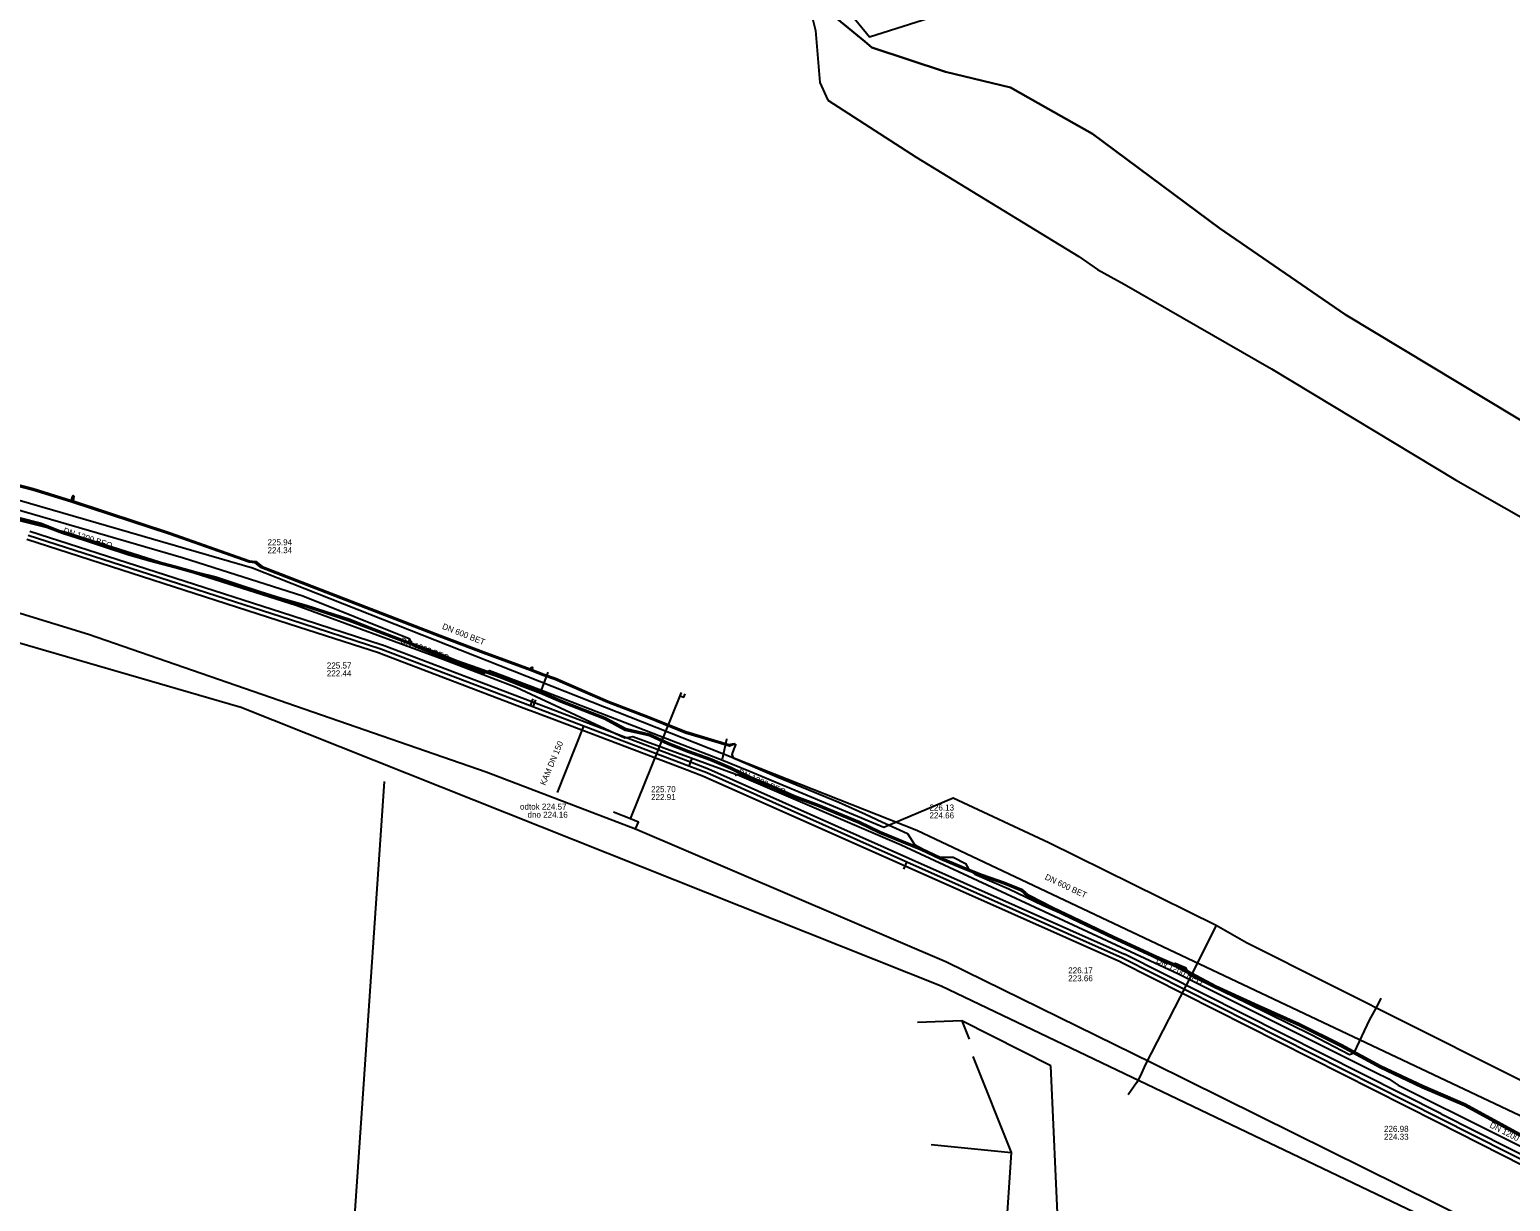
# Model space of a CAD drawing. Extents: x -598233 to -596890, y -1157848 to -1156431.
# Drawn here: x -597381.4 to -597184.3, y -1157746.3 to -1157590.5 of the extents above; entities that cross this region are included whole.
import ezdxf

# ---------------------------------------------------------------- set-up
doc = ezdxf.new("R2010")
doc.units = 0
for name, color, linetype in [('BODY', 7, 'Continuous'), ('BODY_VYSKY_CELE', 7, 'Continuous'), ('Vrstva 1', 7, 'Continuous'), ('Vrstva 10', 7, 'Continuous'), ('Vrstva 12', 7, 'Continuous'), ('Vrstva 13', 7, 'Continuous'), ('Vrstva 16', 7, 'Continuous'), ('Vrstva 19', 7, 'Continuous'), ('Vrstva 22', 7, 'Continuous'), ('Vrstva 4', 7, 'Continuous'), ('Vrstva 42', 7, 'Continuous'), ('Vrstva 51', 7, 'Continuous'), ('Vrstva 54', 7, 'Continuous'), ('Vrstva 55', 7, 'Continuous'), ('Vrstva 58', 7, 'Continuous'), ('Vrstva 60', 7, 'Continuous'), ('Vrstva 9', 7, 'Continuous')]:
    doc.layers.add(name, color=color, linetype=linetype)

msp = doc.modelspace()

# ---------------------------------------------------------------- linework, layer by layer
at = {"layer": 'BODY'}
msp.add_line((-597311.11, -1157691.92), (-597307.61, -1157683.13), dxfattribs=at)
at = {"layer": 'Vrstva 1'}
for p, q in [((-597351.72, -1157662.1), (-597437.03, -1157637.38)), ((-597263.32, -1157696.97), (-597351.72, -1157662.1)), ((-597178.45, -1157737.09), (-597263.32, -1157696.97)), ((-597255.86, -1157727.05), (-597250.73, -1157739.81)), ((-597261.38, -1157738.77), (-597250.73, -1157739.81))]:
    msp.add_line(p, q, dxfattribs=at)
msp.add_lwpolyline([(-597250.73, -1157739.81), (-597253.71, -1157784.43), (-597248.35, -1157792.64)], dxfattribs=at)
at = {"layer": 'Vrstva 10'}
for p, q in [((-597193.51, -1157734.69), (-597235.65, -1157713.44)), ((-597194.05, -1157735.77), (-597236.19, -1157714.51)), ((-597136.53, -1157763.62), (-597193.51, -1157734.7)), ((-597137.08, -1157764.69), (-597194.05, -1157735.77))]:
    msp.add_line(p, q, dxfattribs=at)
for points in [[(-597334.82, -1157673.42), (-597346.84, -1157669.55), (-597381.74, -1157658.3)], [(-597381.38, -1157657.16), (-597346.47, -1157668.41), (-597334.45, -1157672.28)], [(-597291.47, -1157689.89), (-597293.87, -1157688.98), (-597307.89, -1157683.65), (-597314.61, -1157681.1), (-597314.98, -1157680.96), (-597334.85, -1157673.41)], [(-597334.42, -1157672.29), (-597314.55, -1157679.84), (-597314.18, -1157679.98), (-597307.46, -1157682.53), (-597293.44, -1157687.86), (-597291.04, -1157688.77)], [(-597236.16, -1157714.52), (-597264.87, -1157701.74), (-597291.5, -1157689.88)], [(-597291.01, -1157688.78), (-597264.38, -1157700.65), (-597235.67, -1157713.43)]]:
    msp.add_lwpolyline(points, dxfattribs=at)
at = {"layer": 'Vrstva 13'}
msp.add_line((-597300.75, -1157696.78), (-597300.53, -1157696.29), dxfattribs=at)
for points in [[(-597438.45, -1157653.91), (-597435.08, -1157654.7), (-597382.5, -1157668.12), (-597373.56, -1157670.89), (-597320.64, -1157689.18), (-597300.75, -1157696.78)], [(-597301.43, -1157695.44), (-597294.79, -1157679.08), (-597294.61, -1157678.63)], [(-597294.79, -1157679.08), (-597294.31, -1157679.27), (-597294.13, -1157678.81)], [(-597300.53, -1157696.29), (-597300.36, -1157695.88), (-597301.43, -1157695.44), (-597303.69, -1157694.57)], [(-597300.75, -1157696.78), (-597259.36, -1157714.44), (-597231.99, -1157727.87), (-597071.75, -1157807.21)]]:
    msp.add_lwpolyline(points, dxfattribs=at)
at = {"layer": 'Vrstva 16'}
msp.add_lwpolyline([(-597274.88, -1157584.96), (-597269.62, -1157591.43), (-597256.31, -1157587.21), (-597249.01, -1157585.83), (-597245.48, -1157585.29), (-597241.01, -1157584.67), (-597240.71, -1157584.62)], dxfattribs=at)
at = {"layer": 'Vrstva 19'}
for points in [[(-597446.9, -1157637.15), (-597434.7, -1157639.43), (-597396.36, -1157650.45), (-597360.9, -1157660.7), (-597345.04, -1157665.79), (-597330.89, -1157671.44), (-597330.42, -1157672.33), (-597321.04, -1157676.11), (-597320.16, -1157675.71), (-597313.27, -1157678.34), (-597289.24, -1157687.58), (-597285.67, -1157689.03), (-597267.68, -1157696.53), (-597258.46, -1157692.66), (-597245.73, -1157698.58), (-597223.46, -1157709.57), (-597219.42, -1157711.89), (-597186.03, -1157728.65), (-597143.5, -1157749.83), (-597107.01, -1157767.69), (-597089.09, -1157776.39), (-597078.65, -1157772.6), (-597077.93, -1157772.95)], [(-597313.27, -1157678.34), (-597312.35, -1157675.91)], [(-597288.62, -1157684.79), (-597288.64, -1157684.89), (-597289.21, -1157687.48), (-597289.24, -1157687.58)], [(-597223.46, -1157709.57), (-597226.69, -1157716.1), (-597232.86, -1157728.08), (-597233.57, -1157729.67), (-597234.05, -1157730.56), (-597235.17, -1157732.13)]]:
    msp.add_lwpolyline(points, dxfattribs=at)
at = {"layer": 'Vrstva 22'}
msp.add_lwpolyline([(-597009, -1157734.74), (-597038.36, -1157726.98), (-597042.85, -1157725.8), (-597048.29, -1157737.37), (-597052.31, -1157745.93), (-597068.29, -1157781.63), (-597068.57, -1157782.25), (-597069.3, -1157783.87), (-597069.52, -1157784.38), (-597069.75, -1157784.88), (-597070.02, -1157785.41), (-597070.37, -1157786.1), (-597078.6, -1157807.09), (-597134.97, -1157778.57), (-597188.98, -1157751.64), (-597260.05, -1157717.7), (-597353.38, -1157680.59), (-597353.4, -1157680.57), (-597439.93, -1157655.49), (-597531.04, -1157635.25), (-597620.04, -1157616.48), (-597669.81, -1157606.33)], dxfattribs=at)
at = {"layer": 'Vrstva 42'}
for p, q in [((-597257.31, -1157722.3), (-597263.22, -1157722.51)), ((-597245.47, -1157728.31), (-597257.31, -1157722.3)), ((-597257.31, -1157722.3), (-597256.34, -1157724.73)), ((-597244.29, -1157754.6), (-597245.47, -1157728.31))]:
    msp.add_line(p, q, dxfattribs=at)
for points in [[(-597287.44, -1157685.46), (-597288.22, -1157685.77), (-597294.09, -1157684.03), (-597298.99, -1157682.05), (-597304.45, -1157679.98), (-597311.49, -1157676.9), (-597313.02, -1157676.37), (-597314.74, -1157675.71), (-597321.01, -1157673.42), (-597326.87, -1157671.18), (-597350.54, -1157662.04), (-597351.36, -1157661.39), (-597352.17, -1157661.31), (-597362.75, -1157657.59), (-597375.75, -1157653.3), (-597380.97, -1157651.72), (-597404.43, -1157645.64)], [(-597404.39, -1157645.44), (-597380.91, -1157651.52), (-597375.8, -1157653.08), (-597375.69, -1157652.51), (-597375.58, -1157652.44), (-597375.5, -1157652.54), (-597375.61, -1157653.14), (-597362.69, -1157657.4), (-597352.13, -1157661.11), (-597351.28, -1157661.19), (-597350.44, -1157661.86), (-597326.79, -1157671), (-597320.94, -1157673.24), (-597314.75, -1157675.5), (-597314.63, -1157675.29), (-597314.5, -1157675.28), (-597314.45, -1157675.4), (-597314.56, -1157675.57), (-597312.96, -1157676.19), (-597311.41, -1157676.72), (-597304.37, -1157679.8), (-597298.91, -1157681.87), (-597294.03, -1157683.83), (-597288.34, -1157685.53), (-597287.55, -1157685.41)], [(-597287.37, -1157685.5), (-597287.68, -1157686.11), (-597287.91, -1157686.89), (-597287.73, -1157687.34), (-597281.89, -1157689.85), (-597273.69, -1157693.24), (-597270.12, -1157694.83), (-597267.94, -1157695.82), (-597266.09, -1157696.67), (-597264.56, -1157697.37), (-597263.63, -1157698.84), (-597260.53, -1157700.48), (-597259.5, -1157700.55), (-597258.47, -1157700.54), (-597256.81, -1157701.37), (-597256.36, -1157702.17), (-597255.56, -1157702.78), (-597251.06, -1157704.76), (-597246.52, -1157706.92), (-597240.12, -1157709.74), (-597234.4, -1157712.51), (-597229.99, -1157714.68), (-597228.93, -1157714.62), (-597227.55, -1157715.23), (-597227.19, -1157716), (-597225.94, -1157716.71), (-597219.31, -1157719.95), (-597210.8, -1157724.11), (-597205.73, -1157726.78), (-597205.11, -1157726.54), (-597202.99, -1157722.12), (-597202.65, -1157721.51), (-597201.82, -1157719.95), (-597201.48, -1157719.27)]]:
    msp.add_lwpolyline(points, dxfattribs=at)
at = {"layer": 'Vrstva 51'}
for points in [[(-597382.87, -1157655.55), (-597379.93, -1157656.32), (-597377.03, -1157657.43), (-597374.09, -1157658.39), (-597371.29, -1157659.32), (-597368.33, -1157660.29), (-597365.4, -1157661.11), (-597362.02, -1157662), (-597359, -1157662.86), (-597356.65, -1157663.45), (-597353.61, -1157664.46), (-597350.76, -1157665.38), (-597347.91, -1157666.27), (-597344.63, -1157667.21), (-597342.03, -1157668.05), (-597338.85, -1157669.08), (-597336.16, -1157670.13), (-597333.28, -1157671.25), (-597330.22, -1157672.39), (-597327.4, -1157673.4), (-597324.59, -1157674.55), (-597321.78, -1157675.56), (-597318.71, -1157676.64), (-597316.19, -1157677.67), (-597313.34, -1157678.72), (-597310.67, -1157679.89), (-597307.72, -1157681.04), (-597304.86, -1157682.15), (-597302.12, -1157683.62), (-597298.9, -1157684.35), (-597296.38, -1157685.5), (-597293.7, -1157686.57), (-597290.84, -1157687.59), (-597288.06, -1157688.79), (-597285.47, -1157690.05), (-597282.68, -1157691.19), (-597279.72, -1157692.52), (-597276.37, -1157693.76), (-597274.04, -1157694.74), (-597271.02, -1157695.98), (-597268.28, -1157697.31), (-597265.36, -1157698.51), (-597262.71, -1157699.54), (-597260.2, -1157700.77), (-597257.35, -1157701.95), (-597254.67, -1157703.03), (-597251.73, -1157704.05), (-597249.47, -1157704.96), (-597248.96, -1157705.39)], [(-597248.96, -1157705.39), (-597248.46, -1157705.82), (-597245.26, -1157707.45), (-597242.65, -1157708.7), (-597237.15, -1157711.29), (-597231.47, -1157713.92), (-597228.76, -1157715.12), (-597223.6, -1157717.88), (-597217.95, -1157720.46), (-597212.48, -1157722.89), (-597206.88, -1157725.66), (-597201.64, -1157728.52), (-597196.03, -1157731.15), (-597190.39, -1157733.55), (-597182.6, -1157737.82)]]:
    msp.add_lwpolyline(points, dxfattribs=at)
at = {"layer": 'Vrstva 54'}
for p, q in [((-597285.2, -1157579.74), (-597270.24, -1157592.06)), ((-597270.24, -1157592.06), (-597269.3, -1157592.83)), ((-597269.3, -1157592.83), (-597259.47, -1157596.07)), ((-597259.47, -1157596.07), (-597250.85, -1157598.17)), ((-597250.85, -1157598.17), (-597245.81, -1157601.01)), ((-597245.81, -1157601.01), (-597239.94, -1157604.31)), ((-597239.94, -1157604.31), (-597223.03, -1157616.87)), ((-597223.03, -1157616.87), (-597206.27, -1157628.35)), ((-597206.27, -1157628.35), (-597179.87, -1157644.26))]:
    msp.add_line(p, q, dxfattribs=at)
at = {"layer": 'Vrstva 55'}
msp.add_lwpolyline([(-597436.05, -1157633.85), (-597438.08, -1157633.47), (-597439.02, -1157639.45), (-597438.16, -1157640.95), (-597434.41, -1157641.67), (-597407.39, -1157648.61), (-597392.05, -1157653.46), (-597376.68, -1157657.24), (-597345.93, -1157667.02), (-597326.34, -1157674.19), (-597316.63, -1157677.91), (-597302.17, -1157684.67), (-597301.11, -1157684.5), (-597287.41, -1157689.48), (-597287.4, -1157689.68), (-597287.23, -1157689.53), (-597265.4, -1157698.9), (-597228.49, -1157716.05), (-597202.3, -1157729.13), (-597200.47, -1157730.02), (-597199.22, -1157730.85), (-597173.32, -1157743.74)], dxfattribs=at)
at = {"layer": 'Vrstva 58'}
for points in [[(-597277.13, -1157589.18), (-597276.81, -1157590.59), (-597276.19, -1157597.48), (-597275.15, -1157599.84), (-597263.39, -1157607.44), (-597241.72, -1157620.64)], [(-597241.72, -1157620.64), (-597239.25, -1157622.36), (-597235.7, -1157624.34), (-597216.11, -1157635.58)], [(-597216.11, -1157635.58), (-597191.62, -1157650.35), (-597172.19, -1157661.39), (-597169.96, -1157662.17), (-597168.31, -1157664.34), (-597155.26, -1157671.85)], [(-597382.87, -1157655.55), (-597379.93, -1157656.32), (-597377.03, -1157657.43), (-597374.09, -1157658.39), (-597371.29, -1157659.32), (-597368.33, -1157660.29), (-597365.4, -1157661.11), (-597362.02, -1157662), (-597359, -1157662.86), (-597356.65, -1157663.45), (-597353.61, -1157664.46), (-597350.76, -1157665.38), (-597347.91, -1157666.27), (-597344.63, -1157667.21), (-597342.03, -1157668.05), (-597338.85, -1157669.08), (-597336.16, -1157670.13), (-597333.28, -1157671.25), (-597330.22, -1157672.39), (-597327.4, -1157673.4), (-597324.59, -1157674.55), (-597321.78, -1157675.56), (-597318.71, -1157676.64), (-597316.19, -1157677.67), (-597313.34, -1157678.72), (-597310.67, -1157679.89), (-597307.72, -1157681.04), (-597304.86, -1157682.15), (-597302.12, -1157683.62), (-597298.9, -1157684.35), (-597296.38, -1157685.5), (-597293.7, -1157686.57), (-597290.84, -1157687.59), (-597288.06, -1157688.79), (-597285.47, -1157690.05), (-597282.68, -1157691.19), (-597279.72, -1157692.52), (-597276.37, -1157693.76), (-597274.04, -1157694.74), (-597271.02, -1157695.98), (-597268.28, -1157697.31), (-597265.36, -1157698.51), (-597262.71, -1157699.54), (-597260.2, -1157700.77), (-597257.35, -1157701.95), (-597254.67, -1157703.03), (-597251.73, -1157704.05), (-597249.47, -1157704.96), (-597248.96, -1157705.39)], [(-597248.96, -1157705.39), (-597249.47, -1157704.96), (-597251.73, -1157704.05), (-597254.67, -1157703.03), (-597257.35, -1157701.95), (-597260.2, -1157700.77), (-597262.71, -1157699.54), (-597265.36, -1157698.51), (-597268.28, -1157697.31), (-597271.02, -1157695.98), (-597274.04, -1157694.74), (-597276.37, -1157693.76), (-597279.72, -1157692.52), (-597282.68, -1157691.19), (-597285.47, -1157690.05), (-597288.06, -1157688.79), (-597290.84, -1157687.59), (-597293.7, -1157686.57), (-597296.38, -1157685.5), (-597298.9, -1157684.35), (-597302.12, -1157683.62), (-597304.86, -1157682.15), (-597307.72, -1157681.04), (-597310.67, -1157679.89), (-597313.34, -1157678.72), (-597316.19, -1157677.67), (-597318.71, -1157676.64), (-597321.78, -1157675.56), (-597324.59, -1157674.55), (-597327.4, -1157673.4), (-597330.22, -1157672.39), (-597333.28, -1157671.25), (-597336.16, -1157670.13), (-597338.85, -1157669.08), (-597342.03, -1157668.05), (-597344.63, -1157667.21), (-597347.91, -1157666.27), (-597350.76, -1157665.38), (-597353.61, -1157664.46), (-597356.65, -1157663.45), (-597359, -1157662.86), (-597362.02, -1157662), (-597365.4, -1157661.11), (-597368.33, -1157660.29), (-597371.29, -1157659.32), (-597374.09, -1157658.39), (-597377.03, -1157657.43), (-597379.93, -1157656.32), (-597382.87, -1157655.55)], [(-597382.82, -1157655.36), (-597379.87, -1157656.13), (-597376.96, -1157657.24), (-597374.03, -1157658.2), (-597371.23, -1157659.13), (-597368.27, -1157660.1), (-597365.35, -1157660.92), (-597361.97, -1157661.81), (-597358.95, -1157662.67), (-597356.59, -1157663.26), (-597353.55, -1157664.27), (-597350.7, -1157665.19), (-597347.85, -1157666.08), (-597344.57, -1157667.02), (-597341.97, -1157667.86), (-597338.78, -1157668.89), (-597336.09, -1157669.94), (-597333.21, -1157671.06), (-597330.15, -1157672.2), (-597327.33, -1157673.21), (-597324.52, -1157674.36), (-597321.71, -1157675.37), (-597318.64, -1157676.45), (-597316.12, -1157677.48), (-597313.27, -1157678.53), (-597310.59, -1157679.7), (-597307.65, -1157680.85), (-597304.78, -1157681.97), (-597302.05, -1157683.43), (-597298.84, -1157684.16), (-597296.3, -1157685.32), (-597293.63, -1157686.38), (-597290.77, -1157687.4), (-597287.98, -1157688.61), (-597285.39, -1157689.87), (-597282.6, -1157691.01), (-597279.64, -1157692.33), (-597276.3, -1157693.57), (-597273.96, -1157694.56), (-597270.94, -1157695.8), (-597268.2, -1157697.13), (-597265.29, -1157698.32), (-597262.63, -1157699.36), (-597260.12, -1157700.59), (-597257.27, -1157701.76), (-597254.6, -1157702.84), (-597251.66, -1157703.86), (-597249.37, -1157704.79), (-597248.83, -1157705.24)], [(-597182.6, -1157737.82), (-597190.39, -1157733.55), (-597196.03, -1157731.15), (-597201.64, -1157728.52), (-597206.88, -1157725.66), (-597212.48, -1157722.89), (-597217.95, -1157720.46), (-597223.6, -1157717.88), (-597228.76, -1157715.12), (-597231.47, -1157713.92), (-597237.15, -1157711.29), (-597242.65, -1157708.7), (-597245.26, -1157707.45), (-597248.46, -1157705.82), (-597248.96, -1157705.39)], [(-597182.6, -1157737.82), (-597190.39, -1157733.55), (-597196.03, -1157731.15), (-597201.64, -1157728.52), (-597206.88, -1157725.66), (-597212.48, -1157722.89), (-597217.95, -1157720.46), (-597223.6, -1157717.88), (-597228.76, -1157715.12), (-597231.47, -1157713.92), (-597237.15, -1157711.29), (-597242.65, -1157708.7), (-597245.26, -1157707.45), (-597248.46, -1157705.82), (-597248.96, -1157705.39)], [(-597182.51, -1157737.64), (-597190.3, -1157733.37), (-597195.95, -1157730.97), (-597201.55, -1157728.34), (-597206.79, -1157725.48), (-597212.4, -1157722.71), (-597217.87, -1157720.28), (-597223.51, -1157717.7), (-597228.67, -1157714.94), (-597231.39, -1157713.74), (-597237.06, -1157711.11), (-597242.56, -1157708.52), (-597245.17, -1157707.27), (-597248.35, -1157705.65), (-597248.83, -1157705.24)]]:
    msp.add_lwpolyline(points, dxfattribs=at)
at = {"layer": 'Vrstva 60'}
for points in [[(-597519.06, -1157444.97), (-597467.58, -1157472.78), (-597426.75, -1157494.36), (-597424.47, -1157501.56), (-597423.3, -1157502.37), (-597417.06, -1157506.7), (-597411.67, -1157510.44), (-597409.97, -1157511.62), (-597401.88, -1157508.83), (-597373.87, -1157526.16), (-597366.75, -1157525.36), (-597335.98, -1157542.67), (-597325.9, -1157551.23), (-597302.56, -1157566.5), (-597285.2, -1157579.74), (-597270.24, -1157592.06), (-597269.3, -1157592.83), (-597259.47, -1157596.07), (-597250.85, -1157598.17), (-597245.81, -1157601.01), (-597239.94, -1157604.31), (-597223.03, -1157616.87), (-597206.27, -1157628.35), (-597179.87, -1157644.26)], [(-597179.87, -1157644.26), (-597206.27, -1157628.35), (-597223.03, -1157616.87), (-597239.94, -1157604.31), (-597245.81, -1157601.01), (-597250.85, -1157598.17), (-597259.47, -1157596.07), (-597269.3, -1157592.83), (-597270.24, -1157592.06), (-597285.2, -1157579.74), (-597302.56, -1157566.5), (-597325.9, -1157551.23), (-597335.98, -1157542.67), (-597366.75, -1157525.36), (-597373.87, -1157526.16), (-597401.88, -1157508.83), (-597409.97, -1157511.62), (-597411.67, -1157510.44), (-597417.06, -1157506.7), (-597423.3, -1157502.37), (-597424.47, -1157501.56), (-597426.75, -1157494.36), (-597467.58, -1157472.78), (-597519.06, -1157444.97)]]:
    msp.add_lwpolyline(points, dxfattribs=at)
at = {"layer": 'Vrstva 9'}
for p, q in [((-597314.41, -1157679.47), (-597314.76, -1157680.4)), ((-597314.04, -1157679.61), (-597314.4, -1157680.54)), ((-597293.3, -1157687.49), (-597293.65, -1157688.42)), ((-597334.18, -1157690.46), (-597343.66, -1157827.99)), ((-597265.03, -1157702.11), (-597264.62, -1157701.19)), ((-597193.78, -1157735.23), (-597235.92, -1157713.98)), ((-597136.8, -1157764.15), (-597193.78, -1157735.23))]:
    msp.add_line(p, q, dxfattribs=at)
for points in [[(-597334.64, -1157672.85), (-597346.66, -1157668.98), (-597381.56, -1157657.73)], [(-597291.25, -1157689.33), (-597293.65, -1157688.42), (-597307.68, -1157683.09), (-597314.4, -1157680.54), (-597314.76, -1157680.4), (-597334.64, -1157672.85)], [(-597235.92, -1157713.98), (-597264.62, -1157701.19), (-597291.25, -1157689.33)]]:
    msp.add_lwpolyline(points, dxfattribs=at)

# ---------------------------------------------------------------- texts
at = {"layer": 'BODY_VYSKY_CELE'}
msp.add_text('KAM DN 150', height=0.8, rotation=67.2079, dxfattribs=at).set_placement((-597312.76, -1157691.06))
for s, p in [('odtok 224.57', (-597316.12, -1157694.21)), ('dno 224.16', (-597315.12, -1157695.29))]:
    msp.add_text(s, height=0.8, dxfattribs=at).set_placement(p)
at = {"layer": 'Vrstva 12'}
for s, rotation, p in [('DN 1200 BEO', 342.1131, (-597376.98, -1157657.43)), ('DN 1200 BEO', 339.191, (-597332.08, -1157672.03)), ('DN 1200 BEO', 335.9825, (-597287.16, -1157689.51)), ('DN 1200 BEO', 333.2323, (-597231.52, -1157714.52)), ('DN 1200 BET', 333.0604, (-597187.14, -1157736.43))]:
    msp.add_text(s, height=0.8, rotation=rotation, dxfattribs=at).set_placement(p)
for s, p in [('225.57', (-597341.83, -1157675.44)), ('222.44', (-597341.83, -1157676.49)), ('225.70', (-597298.67, -1157691.89)), ('222.91', (-597298.67, -1157692.94)), ('226.17', (-597243.15, -1157715.99)), ('223.66', (-597243.15, -1157717.04)), ('226.98', (-597201.12, -1157737.07)), ('224.33', (-597201.12, -1157738.12))]:
    msp.add_text(s, height=0.8, dxfattribs=at).set_placement(p)
at = {"layer": 'Vrstva 4'}
for s, p in [('225.94', (-597349.72, -1157659.05)), ('224.34', (-597349.72, -1157660.1)), ('226.13', (-597261.62, -1157694.33)), ('224.66', (-597261.62, -1157695.38))]:
    msp.add_text(s, height=0.8, dxfattribs=at).set_placement(p)
for rotation, p in [(338.4462, (-597326.55, -1157670.14)), (334.7219, (-597246.34, -1157703.45))]:
    msp.add_text('DN 600 BET', height=0.8, rotation=rotation, dxfattribs=at).set_placement(p)

doc.saveas('drawing.dxf')
